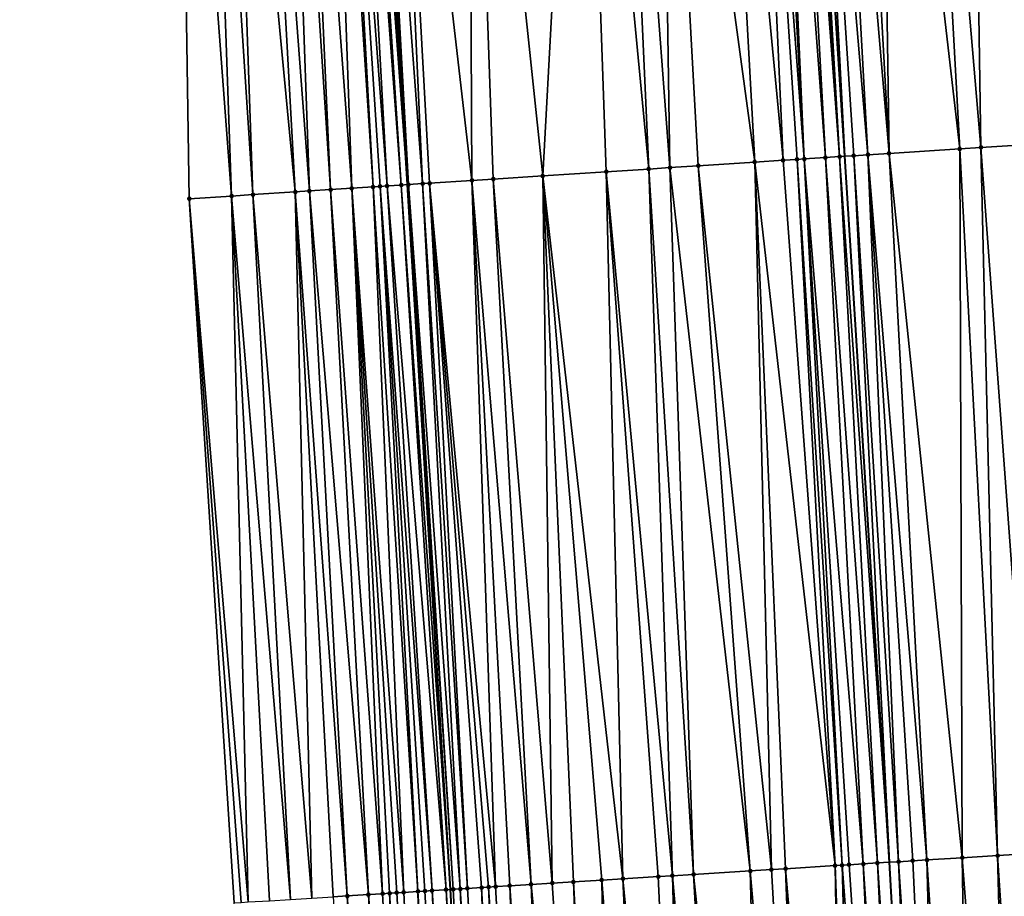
# Model space of a CAD drawing. Header units: feet. Extents: x 2004186 to 2014793, y 836912 to 864902.
# Tile 293 of 656: x 2010703 to 2010731, y 846279 to 846304. Entities that reach past the tile are written whole.
import ezdxf

# ---------------------------------------------------------------- set-up
doc = ezdxf.new("R2010")
doc.units = ezdxf.units.FT
doc.header["$LTSCALE"] = 100
doc.header["$MEASUREMENT"] = 0
for name, color, linetype, lineweight in [('EP_Travel Lane', 5, 'Continuous', 40), ('GPL_Skip Line', 2, 'Continuous', 40), ('Road Shots', 4, 'Continuous', 200), ('Road X-Section', 30, 'Continuous', 13)]:
    doc.layers.add(name, color=color, linetype=linetype, lineweight=lineweight)
doc.layers.add('I-77 SB_MM21-27-Surface-Border', color=7, linetype='Continuous')
doc.layers.add('I-77 SB_MM21-27-Surface-TIN', color=7, linetype='Continuous')

msp = doc.modelspace()

# ---------------------------------------------------------------- linework, layer by layer
at = {"layer": 'EP_Travel Lane'}
msp.add_polyline3d([(2010724.209326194, 846060.3758652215, 428.0537289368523), (2010723.753386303, 846080.3689233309, 428.2517148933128), (2010723.297373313, 846100.3651867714, 428.469045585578), (2010722.745390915, 846120.1288656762, 428.6808156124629), (2010722.035863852, 846140.0246772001, 428.8937888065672), (2010721.27883203, 846160.0091925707, 429.1314502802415), (2010720.521840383, 846179.992647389, 429.3332160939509), (2010719.675387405, 846199.7014885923, 429.5362671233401), (2010718.675036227, 846219.5879714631, 429.7332265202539), (2010717.633491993, 846239.5588796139, 429.9260795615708), (2010716.591799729, 846259.532626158, 430.1343189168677), (2010715.488567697, 846279.2288046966, 430.3187656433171), (2010714.272263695, 846299.1220992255, 430.5211998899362), (2010713.03382605, 846319.0825087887, 430.7109649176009), (2010711.795458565, 846339.0417875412, 430.8840660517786), (2010710.427281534, 846358.6636826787, 431.0598790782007), (2010708.84415915, 846378.5418675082, 431.2301920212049)], dxfattribs=at)
at = {"layer": 'GPL_Skip Line'}
msp.add_polyline3d([(2010736.632456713, 846060.6663841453, 428.5785453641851), (2010736.141218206, 846080.6587416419, 428.7518538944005), (2010735.649938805, 846100.6527634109, 428.9609458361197), (2010735.07565421, 846120.5306493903, 429.1917683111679), (2010734.370820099, 846140.4722424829, 429.4206150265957), (2010733.627090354, 846160.4566123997, 429.6511264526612), (2010732.883371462, 846180.4406906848, 429.8778622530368), (2010732.043851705, 846200.2876025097, 430.0763573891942), (2010731.056942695, 846220.2184990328, 430.2762261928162), (2010730.032519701, 846240.1905127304, 430.4479161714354), (2010729.008031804, 846260.1637917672, 430.6485454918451), (2010727.885105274, 846279.9966010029, 430.8501451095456), (2010726.615724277, 846299.9213576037, 431.0258756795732), (2010725.317350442, 846319.8776175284, 431.2128193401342), (2010724.018980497, 846339.8338176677, 431.3875627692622), (2010722.607946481, 846359.6180831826, 431.5534392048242), (2010721.029251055, 846379.5256798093, 431.7345156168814)], dxfattribs=at)
at = {"layer": 'I-77 SB_MM21-27-Surface-Border', "color": 3, "linetype": 'ByBlock', "lineweight": -2}
msp.add_polyline3d([(2010718.811779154, 846060.2494391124, 427.8474846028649), (2010719.536054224, 846080.2701218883, 428.0956971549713), (2010717.66095978, 846100.2333820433, 428.2913782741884), (2010716.904632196, 846119.9381924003, 428.4721580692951), (2010716.412664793, 846139.8203842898, 428.6782357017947), (2010715.878373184, 846159.8135823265, 428.898542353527), (2010714.344816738, 846179.7684063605, 429.0930542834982), (2010713.518286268, 846199.4092249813, 429.3143682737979), (2010712.734558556, 846219.2852482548, 429.4981682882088), (2010711.909887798, 846239.267281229, 429.6882742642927), (2010710.485811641, 846259.2223441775, 429.8715733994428), (2010709.374831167, 846278.8497887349, 430.0950534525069), (2010708.109426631, 846298.7226360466, 430.3143610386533), (2010707.807682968, 846318.7442170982, 430.4979723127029), (2010705.909413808, 846338.6604019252, 430.6411071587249), (2010704.709131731, 846358.2158184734, 430.8054678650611), (2010703.322665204, 846378.0962043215, 430.9856400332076)], dxfattribs=at)
at = {"layer": 'I-77 SB_MM21-27-Surface-TIN', "color": 128, "linetype": 'ByBlock', "lineweight": -2}
for points in [[(2010727.566331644, 846320.0232253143, 431.3013854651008), (2010726.768007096, 846319.9714761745, 431.2764428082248), (2010727.868025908, 846300.0024028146, 431.0818435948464)], [(2010728.763819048, 846320.1008400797, 431.3397328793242), (2010727.566331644, 846320.0232253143, 431.3013854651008), (2010729.863832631, 846300.1318470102, 431.1400320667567)], [(2010727.566331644, 846320.0232253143, 431.3013854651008), (2010727.868025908, 846300.0024028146, 431.0818435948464), (2010729.863832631, 846300.1318470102, 431.1400320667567)], [(2010730.160891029, 846320.1913393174, 431.3898277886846), (2010728.763819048, 846320.1008400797, 431.3397328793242), (2010730.462577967, 846300.1706293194, 431.1631234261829)], [(2010728.763819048, 846320.1008400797, 431.3397328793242), (2010729.863832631, 846300.1318470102, 431.1400320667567), (2010730.462577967, 846300.1706293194, 431.1631234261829)], [(2010731.158800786, 846320.2559632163, 431.4275316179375), (2010730.160891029, 846320.1913393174, 431.3898277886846), (2010731.660067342, 846300.2482138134, 431.2071079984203)], [(2010730.160891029, 846320.1913393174, 431.3898277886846), (2010730.462577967, 846300.1706293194, 431.1631234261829), (2010731.660067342, 846300.2482138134, 431.2071079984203)], [(2010722.975943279, 846319.7260088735, 431.1223648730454), (2010721.379285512, 846319.6226437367, 431.0585841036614), (2010724.075965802, 846299.7568785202, 430.9248707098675)], [(2010723.97385813, 846319.7905545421, 431.1682332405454), (2010722.975943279, 846319.7260088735, 431.1223648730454), (2010724.874297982, 846299.8085104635, 430.9642638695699)], [(2010722.975943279, 846319.7260088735, 431.1223648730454), (2010724.075965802, 846299.7568785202, 430.9248707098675), (2010724.874297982, 846299.8085104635, 430.9642638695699)], [(2010724.373024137, 846319.8163717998, 431.1866859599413), (2010723.97385813, 846319.7905545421, 431.1682332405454), (2010725.473046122, 846299.8472497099, 430.9921178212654)], [(2010723.97385813, 846319.7905545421, 431.1682332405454), (2010725.273464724, 846299.8343164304, 430.9850669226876), (2010725.473046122, 846299.8472497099, 430.9921178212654)], [(2010723.97385813, 846319.7905545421, 431.1682332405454), (2010724.874297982, 846299.8085104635, 430.9642638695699), (2010725.273464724, 846299.8343164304, 430.9850669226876)], [(2010724.572605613, 846319.8293038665, 431.1934662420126), (2010724.373024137, 846319.8163717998, 431.1866859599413), (2010725.473046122, 846299.8472497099, 430.9921178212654)], [(2010724.971764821, 846319.8552255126, 431.20102441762), (2010724.572605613, 846319.8293038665, 431.1934662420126), (2010726.071785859, 846299.88611797, 431.0057033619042)], [(2010724.572605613, 846319.8293038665, 431.1934662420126), (2010725.473046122, 846299.8472497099, 430.9921178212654), (2010726.071785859, 846299.88611797, 431.0057033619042)], [(2010725.171345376, 846319.8681717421, 431.2063265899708), (2010724.971764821, 846319.8552255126, 431.20102441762), (2010726.470948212, 846299.9119913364, 431.0190522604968)], [(2010724.971764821, 846319.8552255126, 431.20102441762), (2010726.071785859, 846299.88611797, 431.0057033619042), (2010726.470948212, 846299.9119913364, 431.0190522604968)], [(2010725.171345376, 846319.8681717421, 431.2063265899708), (2010726.470948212, 846299.9119913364, 431.0190522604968), (2010725.317350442, 846319.8776175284, 431.2128193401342)], [(2010725.570510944, 846319.8939957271, 431.2240772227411), (2010725.317350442, 846319.8776175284, 431.2128193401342), (2010726.615724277, 846299.9213576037, 431.0258756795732)], [(2010726.470948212, 846299.9119913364, 431.0190522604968), (2010726.615724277, 846299.9213576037, 431.0258756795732), (2010725.317350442, 846319.8776175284, 431.2128193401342)], [(2010726.16926101, 846319.9327053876, 431.2534497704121), (2010725.570510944, 846319.8939957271, 431.2240772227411), (2010727.269280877, 846299.9636158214, 431.0592702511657)], [(2010725.570510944, 846319.8939957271, 431.2240772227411), (2010726.615724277, 846299.9213576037, 431.0258756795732), (2010726.870113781, 846299.937815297, 431.0378652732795)], [(2010725.570510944, 846319.8939957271, 431.2240772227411), (2010726.870113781, 846299.937815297, 431.0378652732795), (2010727.269280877, 846299.9636158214, 431.0592702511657)], [(2010726.768007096, 846319.9714761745, 431.2764428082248), (2010726.16926101, 846319.9327053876, 431.2534497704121), (2010727.868025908, 846300.0024028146, 431.0818435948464)], [(2010726.16926101, 846319.9327053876, 431.2534497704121), (2010727.269280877, 846299.9636158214, 431.0592702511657), (2010727.868025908, 846300.0024028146, 431.0818435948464)], [(2010719.183879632, 846319.480538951, 430.9685605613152), (2010715.990565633, 846319.2737851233, 430.8434572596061), (2010718.088515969, 846299.3690014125, 430.6999309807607)], [(2010719.183879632, 846319.480538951, 430.9685605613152), (2010718.088515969, 846299.3690014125, 430.6999309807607), (2010719.884750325, 846299.4853736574, 430.7664050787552)], [(2010720.181788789, 846319.5451720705, 431.0053020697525), (2010719.183879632, 846319.480538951, 430.9685605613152), (2010721.082234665, 846299.5630355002, 430.8018351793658)], [(2010719.183879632, 846319.480538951, 430.9685605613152), (2010719.884750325, 846299.4853736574, 430.7664050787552), (2010721.082234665, 846299.5630355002, 430.8018351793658)], [(2010721.379285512, 846319.6226437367, 431.0585841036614), (2010720.181788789, 846319.5451720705, 431.0053020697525), (2010721.680981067, 846299.601801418, 430.8267393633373)], [(2010720.181788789, 846319.5451720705, 431.0053020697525), (2010721.082234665, 846299.5630355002, 430.8018351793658), (2010721.680981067, 846299.601801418, 430.8267393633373)], [(2010721.379285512, 846319.6226437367, 431.0585841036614), (2010721.680981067, 846299.601801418, 430.8267393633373), (2010722.479311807, 846299.6534554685, 430.8636875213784)], [(2010721.379285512, 846319.6226437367, 431.0585841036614), (2010722.479311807, 846299.6534554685, 430.8636875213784), (2010724.075965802, 846299.7568785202, 430.9248707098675)], [(2010715.990565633, 846319.2737851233, 430.8434572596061), (2010713.79515672, 846319.1317269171, 430.7485723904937), (2010716.0926956, 846299.239766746, 430.6185693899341)], [(2010715.990565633, 846319.2737851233, 430.8434572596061), (2010716.691441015, 846299.2785478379, 430.6417953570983), (2010718.088515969, 846299.3690014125, 430.6999309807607)], [(2010715.990565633, 846319.2737851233, 430.8434572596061), (2010716.0926956, 846299.239766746, 430.6185693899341), (2010716.691441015, 846299.2785478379, 430.6417953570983)], [(2010710.003091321, 846318.8862839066, 430.5919593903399), (2010709.204760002, 846318.8346387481, 430.5561646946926), (2010711.103148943, 846298.9166145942, 430.4224077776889)], [(2010710.801417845, 846318.938002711, 430.6200679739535), (2010710.003091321, 846318.8862839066, 430.5919593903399), (2010711.502313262, 846298.942457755, 430.4390972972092)], [(2010710.003091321, 846318.8862839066, 430.5919593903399), (2010711.103148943, 846298.9166145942, 430.4224077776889), (2010711.502313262, 846298.942457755, 430.4390972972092)], [(2010711.200584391, 846318.9638116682, 430.6393869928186), (2010710.801417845, 846318.938002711, 430.6200679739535), (2010712.10105641, 846298.981273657, 430.4584734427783)], [(2010710.801417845, 846318.938002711, 430.6200679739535), (2010711.502313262, 846298.942457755, 430.4390972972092), (2010712.10105641, 846298.981273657, 430.4584734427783)], [(2010711.998920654, 846319.0153809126, 430.6831044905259), (2010711.200584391, 846318.9638116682, 430.6393869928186), (2010712.699802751, 846299.0200405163, 430.4832735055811)], [(2010711.200584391, 846318.9638116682, 430.6393869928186), (2010712.10105641, 846298.981273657, 430.4584734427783), (2010712.699802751, 846299.0200405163, 430.4832735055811)], [(2010712.198502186, 846319.0283121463, 430.6899716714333), (2010711.998920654, 846319.0153809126, 430.6831044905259), (2010713.298553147, 846299.0587451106, 430.5149598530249)], [(2010711.998920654, 846319.0153809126, 430.6831044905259), (2010712.699802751, 846299.0200405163, 430.4832735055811), (2010713.298553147, 846299.0587451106, 430.5149598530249)], [(2010712.597660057, 846319.0542543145, 430.6953881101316), (2010712.198502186, 846319.0283121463, 430.6899716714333), (2010713.6977132, 846299.0846537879, 430.5244035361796)], [(2010712.198502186, 846319.0283121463, 430.6899716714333), (2010713.498135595, 846299.0716622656, 430.5237940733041), (2010713.6977132, 846299.0846537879, 430.5244035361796)], [(2010712.198502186, 846319.0283121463, 430.6899716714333), (2010713.298553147, 846299.0587451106, 430.5149598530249), (2010713.498135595, 846299.0716622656, 430.5237940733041)], [(2010712.797240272, 846319.067205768, 430.7001450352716), (2010712.597660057, 846319.0542543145, 430.6953881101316), (2010714.096862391, 846299.1107292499, 430.5154013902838)], [(2010712.597660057, 846319.0542543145, 430.6953881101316), (2010713.6977132, 846299.0846537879, 430.5244035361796), (2010714.096862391, 846299.1107292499, 430.5154013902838)], [(2010712.797240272, 846319.067205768, 430.7001450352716), (2010714.272263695, 846299.1220992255, 430.5211998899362), (2010713.03382605, 846319.0825087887, 430.7109649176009)], [(2010712.797240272, 846319.067205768, 430.7001450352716), (2010714.096862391, 846299.1107292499, 430.5154013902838), (2010714.272263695, 846299.1220992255, 430.5211998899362)], [(2010713.196406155, 846319.0930249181, 430.71840026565), (2010713.03382605, 846319.0825087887, 430.7109649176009), (2010714.296443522, 846299.1236666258, 430.5219992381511)], [(2010714.296443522, 846299.1236666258, 430.5219992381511), (2010713.03382605, 846319.0825087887, 430.7109649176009), (2010714.272263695, 846299.1220992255, 430.5211998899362)], [(2010713.79515672, 846319.1317269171, 430.7485723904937), (2010713.196406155, 846319.0930249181, 430.71840026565), (2010714.69561643, 846299.1493779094, 430.5532739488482)], [(2010713.196406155, 846319.0930249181, 430.71840026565), (2010714.296443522, 846299.1236666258, 430.5219992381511), (2010714.69561643, 846299.1493779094, 430.5532739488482)], [(2010713.79515672, 846319.1317269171, 430.7485723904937), (2010714.895201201, 846299.1622593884, 430.566053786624), (2010716.0926956, 846299.239766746, 430.6185693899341)], [(2010713.79515672, 846319.1317269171, 430.7485723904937), (2010714.69561643, 846299.1493779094, 430.5532739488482), (2010714.895201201, 846299.1622593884, 430.566053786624)], [(2010708.606012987, 846318.7958822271, 430.5316827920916), (2010707.807682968, 846318.7442170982, 430.4979723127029), (2010709.306915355, 846298.8002305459, 430.3572390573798)], [(2010707.807682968, 846318.7442170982, 430.4979723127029), (2010708.109426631, 846298.7226360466, 430.3143610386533), (2010709.306915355, 846298.8002305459, 430.3572390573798)], [(2010709.204760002, 846318.8346387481, 430.5561646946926), (2010708.606012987, 846318.7958822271, 430.5316827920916), (2010709.905658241, 846298.8390504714, 430.3761702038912)], [(2010708.606012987, 846318.7958822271, 430.5316827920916), (2010709.306915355, 846298.8002305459, 430.3572390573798), (2010709.905658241, 846298.8390504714, 430.3761702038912)], [(2010709.204760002, 846318.8346387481, 430.5561646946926), (2010709.905658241, 846298.8390504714, 430.3761702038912), (2010711.103148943, 846298.9166145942, 430.4224077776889)], [(2010727.868025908, 846300.0024028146, 431.0818435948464), (2010727.269280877, 846299.9636158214, 431.0592702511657), (2010728.937326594, 846280.0617405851, 430.8986309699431)], [(2010729.863832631, 846300.1318470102, 431.1400320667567), (2010727.868025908, 846300.0024028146, 431.0818435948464), (2010729.935406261, 846280.1236845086, 430.9276848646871)], [(2010727.868025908, 846300.0024028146, 431.0818435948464), (2010728.937326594, 846280.0617405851, 430.8986309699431), (2010729.935406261, 846280.1236845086, 430.9276848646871)], [(2010730.462577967, 846300.1706293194, 431.1631234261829), (2010729.863832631, 846300.1318470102, 431.1400320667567), (2010730.933488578, 846280.1855859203, 430.9613700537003)], [(2010729.863832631, 846300.1318470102, 431.1400320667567), (2010729.935406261, 846280.1236845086, 430.9276848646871), (2010730.933488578, 846280.1855859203, 430.9613700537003)], [(2010731.660067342, 846300.2482138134, 431.2071079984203), (2010730.462577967, 846300.1706293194, 431.1631234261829), (2010731.931573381, 846280.2474474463, 430.999400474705)], [(2010730.462577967, 846300.1706293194, 431.1631234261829), (2010730.933488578, 846280.1855859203, 430.9613700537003), (2010731.931573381, 846280.2474474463, 430.999400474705)], [(2010724.075965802, 846299.7568785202, 430.9248707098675), (2010722.479311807, 846299.6534554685, 430.8636875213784), (2010724.545741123, 846279.7897478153, 430.7097327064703)], [(2010724.874297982, 846299.8085104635, 430.9642638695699), (2010724.075965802, 846299.7568785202, 430.9248707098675), (2010726.342298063, 846279.9010296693, 430.7856927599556)], [(2010724.075965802, 846299.7568785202, 430.9248707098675), (2010724.944978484, 846279.8144372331, 430.7309576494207), (2010726.342298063, 846279.9010296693, 430.7856927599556)], [(2010724.075965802, 846299.7568785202, 430.9248707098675), (2010724.545741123, 846279.7897478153, 430.7097327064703), (2010724.944978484, 846279.8144372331, 430.7309576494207)], [(2010725.273464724, 846299.8343164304, 430.9850669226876), (2010724.874297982, 846299.8085104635, 430.9642638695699), (2010726.342298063, 846279.9010296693, 430.7856927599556)], [(2010725.473046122, 846299.8472497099, 430.9921178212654), (2010725.273464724, 846299.8343164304, 430.9850669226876), (2010726.541915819, 846279.9133892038, 430.7946901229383)], [(2010725.273464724, 846299.8343164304, 430.9850669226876), (2010726.342298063, 846279.9010296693, 430.7856927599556), (2010726.541915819, 846279.9133892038, 430.7946901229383)], [(2010726.071785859, 846299.88611797, 431.0057033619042), (2010725.473046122, 846299.8472497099, 430.9921178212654), (2010727.140768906, 846279.9504707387, 430.8213628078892)], [(2010725.473046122, 846299.8472497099, 430.9921178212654), (2010726.741534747, 846279.9257299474, 430.8057345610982), (2010727.140768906, 846279.9504707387, 430.8213628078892)], [(2010725.473046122, 846299.8472497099, 430.9921178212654), (2010726.541915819, 846279.9133892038, 430.7946901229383), (2010726.741534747, 846279.9257299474, 430.8057345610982)], [(2010726.470948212, 846299.9119913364, 431.0190522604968), (2010726.071785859, 846299.88611797, 431.0057033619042), (2010727.540000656, 846279.9752501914, 430.832779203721)], [(2010726.071785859, 846299.88611797, 431.0057033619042), (2010727.140768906, 846279.9504707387, 430.8213628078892), (2010727.540000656, 846279.9752501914, 430.832779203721)], [(2010726.470948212, 846299.9119913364, 431.0190522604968), (2010727.885105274, 846279.9966010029, 430.8501451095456), (2010726.615724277, 846299.9213576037, 431.0258756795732)], [(2010726.470948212, 846299.9119913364, 431.0190522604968), (2010727.540000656, 846279.9752501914, 430.832779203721), (2010727.885105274, 846279.9966010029, 430.8501451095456)], [(2010726.870113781, 846299.937815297, 431.0378652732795), (2010726.615724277, 846299.9213576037, 431.0258756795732), (2010727.885105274, 846279.9966010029, 430.8501451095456)], [(2010727.269280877, 846299.9636158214, 431.0592702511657), (2010726.870113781, 846299.937815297, 431.0378652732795), (2010728.138855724, 846280.0122999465, 430.8629140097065)], [(2010726.870113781, 846299.937815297, 431.0378652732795), (2010727.885105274, 846279.9966010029, 430.8501451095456), (2010728.138855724, 846280.0122999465, 430.8629140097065)], [(2010727.269280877, 846299.9636158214, 431.0592702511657), (2010728.538093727, 846280.0369790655, 430.8852609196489), (2010728.937326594, 846280.0617405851, 430.8986309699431)], [(2010727.269280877, 846299.9636158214, 431.0592702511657), (2010728.138855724, 846280.0122999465, 430.8629140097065), (2010728.538093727, 846280.0369790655, 430.8852609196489)], [(2010719.884750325, 846299.4853736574, 430.7664050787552), (2010718.088515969, 846299.3690014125, 430.6999309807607), (2010720.353780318, 846279.5300037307, 430.5419079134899)], [(2010721.082234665, 846299.5630355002, 430.8018351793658), (2010719.884750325, 846299.4853736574, 430.7664050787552), (2010721.751098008, 846279.616626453, 430.5933436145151)], [(2010719.884750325, 846299.4853736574, 430.7664050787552), (2010721.3518632, 846279.5918960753, 430.5765809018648), (2010721.751098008, 846279.616626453, 430.5933436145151)], [(2010719.884750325, 846299.4853736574, 430.7664050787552), (2010720.353780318, 846279.5300037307, 430.5419079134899), (2010721.3518632, 846279.5918960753, 430.5765809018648)], [(2010721.680981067, 846299.601801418, 430.8267393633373), (2010721.082234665, 846299.5630355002, 430.8018351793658), (2010722.349947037, 846279.6537730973, 430.6129231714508)], [(2010721.082234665, 846299.5630355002, 430.8018351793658), (2010721.751098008, 846279.616626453, 430.5933436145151), (2010722.349947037, 846279.6537730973, 430.6129231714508)], [(2010722.479311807, 846299.6534554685, 430.8636875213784), (2010721.680981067, 846299.601801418, 430.8267393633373), (2010723.946889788, 846279.7526381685, 430.6861226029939)], [(2010721.680981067, 846299.601801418, 430.8267393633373), (2010722.349947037, 846279.6537730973, 430.6129231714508), (2010723.946889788, 846279.7526381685, 430.6861226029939)], [(2010722.479311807, 846299.6534554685, 430.8636875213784), (2010723.946889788, 846279.7526381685, 430.6861226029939), (2010724.545741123, 846279.7897478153, 430.7097327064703)], [(2010714.69561643, 846299.1493779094, 430.5532739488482), (2010714.296443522, 846299.1236666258, 430.5219992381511), (2010715.762575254, 846279.2456808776, 430.3408038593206)], [(2010714.895201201, 846299.1622593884, 430.566053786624), (2010714.69561643, 846299.1493779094, 430.5532739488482), (2010715.962196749, 846279.2579804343, 430.3563352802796)], [(2010714.69561643, 846299.1493779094, 430.5532739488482), (2010715.762575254, 846279.2456808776, 430.3408038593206), (2010715.962196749, 846279.2579804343, 430.3563352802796)], [(2010716.0926956, 846299.239766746, 430.6185693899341), (2010714.895201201, 846299.1622593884, 430.566053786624), (2010716.760669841, 846279.3073854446, 430.3959336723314)], [(2010714.895201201, 846299.1622593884, 430.566053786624), (2010716.561052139, 846279.2950250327, 430.3870318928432), (2010716.760669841, 846279.3073854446, 430.3959336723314)], [(2010714.895201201, 846299.1622593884, 430.566053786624), (2010716.361433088, 846279.2826862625, 430.3757724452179), (2010716.561052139, 846279.2950250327, 430.3870318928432)], [(2010714.895201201, 846299.1622593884, 430.566053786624), (2010715.962196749, 846279.2579804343, 430.3563352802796), (2010716.361433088, 846279.2826862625, 430.3757724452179)], [(2010716.691441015, 846299.2785478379, 430.6417953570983), (2010716.0926956, 846299.239766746, 430.6185693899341), (2010717.758757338, 846279.3692037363, 430.4386740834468)], [(2010716.0926956, 846299.239766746, 430.6185693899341), (2010717.159903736, 846279.332130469, 430.4111007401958), (2010717.758757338, 846279.3692037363, 430.4386740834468)], [(2010716.0926956, 846299.239766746, 430.6185693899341), (2010716.760669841, 846279.3073854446, 430.3959336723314), (2010717.159903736, 846279.332130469, 430.4111007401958)], [(2010718.088515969, 846299.3690014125, 430.6999309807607), (2010716.691441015, 846299.2785478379, 430.6417953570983), (2010718.357612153, 846279.4062575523, 430.4683665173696)], [(2010716.691441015, 846299.2785478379, 430.6417953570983), (2010717.758757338, 846279.3692037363, 430.4386740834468), (2010718.357612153, 846279.4062575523, 430.4683665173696)], [(2010718.088515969, 846299.3690014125, 430.6999309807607), (2010719.754928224, 846279.4929062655, 430.5169707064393), (2010720.353780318, 846279.5300037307, 430.5419079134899)], [(2010718.088515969, 846299.3690014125, 430.6999309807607), (2010718.956463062, 846279.4433740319, 430.4912322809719), (2010719.754928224, 846279.4929062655, 430.5169707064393)], [(2010718.088515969, 846299.3690014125, 430.6999309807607), (2010718.357612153, 846279.4062575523, 430.4683665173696), (2010718.956463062, 846279.4433740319, 430.4912322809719)], [(2010711.103148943, 846298.9166145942, 430.4224077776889), (2010709.905658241, 846298.8390504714, 430.3761702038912), (2010711.570618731, 846278.9858680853, 430.1804641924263)], [(2010711.502313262, 846298.942457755, 430.4390972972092), (2010711.103148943, 846298.9166145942, 430.4224077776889), (2010712.568707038, 846279.0476733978, 430.2246186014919)], [(2010711.103148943, 846298.9166145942, 430.4224077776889), (2010712.169472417, 846279.0229400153, 430.2081832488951), (2010712.568707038, 846279.0476733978, 430.2246186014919)], [(2010711.103148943, 846298.9166145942, 430.4224077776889), (2010711.570618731, 846278.9858680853, 430.1804641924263), (2010712.169472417, 846279.0229400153, 430.2081832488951)], [(2010712.10105641, 846298.981273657, 430.4584734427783), (2010711.502313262, 846298.942457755, 430.4390972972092), (2010713.167559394, 846279.0847666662, 430.2500130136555)], [(2010711.502313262, 846298.942457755, 430.4390972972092), (2010712.568707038, 846279.0476733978, 430.2246186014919), (2010713.167559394, 846279.0847666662, 430.2500130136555)], [(2010712.699802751, 846299.0200405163, 430.4832735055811), (2010712.10105641, 846298.981273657, 430.4584734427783), (2010713.566790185, 846279.1095615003, 430.2597537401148)], [(2010712.10105641, 846298.981273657, 430.4584734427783), (2010713.167559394, 846279.0847666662, 430.2500130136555), (2010713.566790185, 846279.1095615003, 430.2597537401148)], [(2010713.298553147, 846299.0587451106, 430.5149598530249), (2010712.699802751, 846299.0200405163, 430.4832735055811), (2010714.165639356, 846279.1467058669, 430.2795814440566)], [(2010712.699802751, 846299.0200405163, 430.4832735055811), (2010713.966020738, 846279.1343601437, 430.2690794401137), (2010714.165639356, 846279.1467058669, 430.2795814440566)], [(2010712.699802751, 846299.0200405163, 430.4832735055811), (2010713.766404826, 846279.1219710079, 430.2633069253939), (2010713.966020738, 846279.1343601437, 430.2690794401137)], [(2010712.699802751, 846299.0200405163, 430.4832735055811), (2010713.566790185, 846279.1095615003, 430.2597537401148), (2010713.766404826, 846279.1219710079, 430.2633069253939)], [(2010713.498135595, 846299.0716622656, 430.5237940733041), (2010713.298553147, 846299.0587451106, 430.5149598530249), (2010714.564883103, 846279.1712928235, 430.3119686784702)], [(2010713.298553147, 846299.0587451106, 430.5149598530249), (2010714.165639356, 846279.1467058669, 430.2795814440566), (2010714.564883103, 846279.1712928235, 430.3119686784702)], [(2010713.6977132, 846299.0846537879, 430.5244035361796), (2010713.498135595, 846299.0716622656, 430.5237940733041), (2010714.964113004, 846279.1961019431, 430.3201530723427)], [(2010713.498135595, 846299.0716622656, 430.5237940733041), (2010714.76450089, 846279.183651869, 430.3210192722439), (2010714.964113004, 846279.1961019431, 430.3201530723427)], [(2010713.498135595, 846299.0716622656, 430.5237940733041), (2010714.564883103, 846279.1712928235, 430.3119686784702), (2010714.76450089, 846279.183651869, 430.3210192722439)], [(2010714.096862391, 846299.1107292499, 430.5154013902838), (2010713.6977132, 846299.0846537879, 430.5244035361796), (2010715.363333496, 846279.2210619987, 430.3118943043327)], [(2010713.6977132, 846299.0846537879, 430.5244035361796), (2010714.964113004, 846279.1961019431, 430.3201530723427), (2010715.363333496, 846279.2210619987, 430.3118943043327)], [(2010714.096862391, 846299.1107292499, 430.5154013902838), (2010715.488567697, 846279.2288046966, 430.3187656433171), (2010714.272263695, 846299.1220992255, 430.5211998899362)], [(2010714.096862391, 846299.1107292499, 430.5154013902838), (2010715.363333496, 846279.2210619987, 430.3118943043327), (2010715.488567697, 846279.2288046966, 430.3187656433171)], [(2010714.296443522, 846299.1236666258, 430.5219992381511), (2010714.272263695, 846299.1220992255, 430.5211998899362), (2010715.562952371, 846279.2334035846, 430.3228469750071)], [(2010715.562952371, 846279.2334035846, 430.3228469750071), (2010714.272263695, 846299.1220992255, 430.5211998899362), (2010715.488567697, 846279.2288046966, 430.3187656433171)], [(2010714.296443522, 846299.1236666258, 430.5219992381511), (2010715.562952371, 846279.2334035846, 430.3228469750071), (2010715.762575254, 846279.2456808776, 430.3408038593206)], [(2010709.306915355, 846298.8002305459, 430.3572390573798), (2010708.109426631, 846298.7226360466, 430.3143610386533), (2010709.774062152, 846278.8745804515, 430.1051338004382)], [(2010708.109426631, 846298.7226360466, 430.3143610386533), (2010709.574445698, 846278.8622000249, 430.0984124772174), (2010709.774062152, 846278.8745804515, 430.1051338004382)], [(2010708.109426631, 846298.7226360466, 430.3143610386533), (2010709.374831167, 846278.8497887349, 430.0950534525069), (2010709.574445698, 846278.8622000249, 430.0984124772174)], [(2010709.905658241, 846298.8390504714, 430.3761702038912), (2010709.306915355, 846298.8002305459, 430.3572390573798), (2010710.971767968, 846278.948749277, 430.1578521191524)], [(2010709.306915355, 846298.8002305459, 430.3572390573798), (2010710.3729178, 846278.9116209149, 430.1362809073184), (2010710.971767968, 846278.948749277, 430.1578521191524)], [(2010709.306915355, 846298.8002305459, 430.3572390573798), (2010709.774062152, 846278.8745804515, 430.1051338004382), (2010710.3729178, 846278.9116209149, 430.1362809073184)], [(2010709.905658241, 846298.8390504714, 430.3761702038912), (2010710.971767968, 846278.948749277, 430.1578521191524), (2010711.570618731, 846278.9858680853, 430.1804641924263)], [(2010731.931573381, 846280.2474474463, 430.999400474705), (2010730.933488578, 846280.1855859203, 430.9613700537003), (2010732.257701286, 846260.3291055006, 430.7722716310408)], [(2010727.540000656, 846279.9752501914, 430.832779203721), (2010727.140768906, 846279.9504707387, 430.8213628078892), (2010728.462611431, 846260.1359854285, 430.6332215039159)], [(2010727.540000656, 846279.9752501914, 430.832779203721), (2010728.862090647, 846260.1563904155, 430.6409300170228), (2010727.885105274, 846279.9966010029, 430.8501451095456)], [(2010727.540000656, 846279.9752501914, 430.832779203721), (2010728.462611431, 846260.1359854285, 430.6332215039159), (2010728.862090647, 846260.1563904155, 430.6409300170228)], [(2010728.138855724, 846280.0122999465, 430.8629140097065), (2010727.885105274, 846279.9966010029, 430.8501451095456), (2010729.008031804, 846260.1637917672, 430.6485454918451)], [(2010728.862090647, 846260.1563904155, 430.6409300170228), (2010729.008031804, 846260.1637917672, 430.6485454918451), (2010727.885105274, 846279.9966010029, 430.8501451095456)], [(2010728.538093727, 846280.0369790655, 430.8852609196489), (2010728.138855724, 846280.0122999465, 430.8629140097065), (2010729.461321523, 846260.1867629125, 430.6737582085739)], [(2010728.138855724, 846280.0122999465, 430.8629140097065), (2010729.008031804, 846260.1637917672, 430.6485454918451), (2010729.261577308, 846260.1766502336, 430.6617759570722)], [(2010728.138855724, 846280.0122999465, 430.8629140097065), (2010729.261577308, 846260.1766502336, 430.6617759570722), (2010729.461321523, 846260.1867629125, 430.6737582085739)], [(2010728.937326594, 846280.0617405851, 430.8986309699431), (2010728.538093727, 846280.0369790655, 430.8852609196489), (2010729.461321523, 846260.1867629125, 430.6737582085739)], [(2010729.935406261, 846280.1236845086, 430.9276848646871), (2010728.937326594, 846280.0617405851, 430.8986309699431), (2010730.2602886, 846260.2274043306, 430.7044291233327)], [(2010728.937326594, 846280.0617405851, 430.8986309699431), (2010729.461321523, 846260.1867629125, 430.6737582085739), (2010730.2602886, 846260.2274043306, 430.7044291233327)], [(2010730.933488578, 846280.1855859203, 430.9613700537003), (2010729.935406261, 846280.1236845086, 430.9276848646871), (2010731.458734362, 846260.2884610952, 430.741871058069)], [(2010729.935406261, 846280.1236845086, 430.9276848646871), (2010730.2602886, 846260.2274043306, 430.7044291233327), (2010731.458734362, 846260.2884610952, 430.741871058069)], [(2010730.933488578, 846280.1855859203, 430.9613700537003), (2010731.458734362, 846260.2884610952, 430.741871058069), (2010732.257701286, 846260.3291055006, 430.7722716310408)], [(2010723.946889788, 846279.7526381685, 430.6861226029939), (2010722.349947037, 846279.6537730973, 430.6129231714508), (2010724.467763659, 846259.9330198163, 430.4580137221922)], [(2010724.545741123, 846279.7897478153, 430.7097327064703), (2010723.946889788, 846279.7526381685, 430.6861226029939), (2010725.666218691, 846259.9938958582, 430.5118106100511)], [(2010723.946889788, 846279.7526381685, 430.6861226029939), (2010724.467763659, 846259.9330198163, 430.4580137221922), (2010725.666218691, 846259.9938958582, 430.5118106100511)], [(2010724.944978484, 846279.8144372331, 430.7309576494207), (2010724.545741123, 846279.7897478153, 430.7097327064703), (2010725.666218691, 846259.9938958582, 430.5118106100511)], [(2010726.342298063, 846279.9010296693, 430.7856927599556), (2010724.944978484, 846279.8144372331, 430.7309576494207), (2010726.664927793, 846260.0446926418, 430.5506007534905)], [(2010724.944978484, 846279.8144372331, 430.7309576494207), (2010726.265444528, 846260.0243666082, 430.5357471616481), (2010726.664927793, 846260.0446926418, 430.5506007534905)], [(2010724.944978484, 846279.8144372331, 430.7309576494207), (2010725.666218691, 846259.9938958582, 430.5118106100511), (2010726.265444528, 846260.0243666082, 430.5357471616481)], [(2010726.541915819, 846279.9133892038, 430.7946901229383), (2010726.342298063, 846279.9010296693, 430.7856927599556), (2010727.064412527, 846260.0649900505, 430.5680448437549)], [(2010726.342298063, 846279.9010296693, 430.7856927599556), (2010726.664927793, 846260.0446926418, 430.5506007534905), (2010727.064412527, 846260.0649900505, 430.5680448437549)], [(2010726.741534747, 846279.9257299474, 430.8057345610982), (2010726.541915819, 846279.9133892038, 430.7946901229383), (2010728.063127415, 846260.115674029, 430.6170435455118)], [(2010726.541915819, 846279.9133892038, 430.7946901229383), (2010727.064412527, 846260.0649900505, 430.5680448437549), (2010728.063127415, 846260.115674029, 430.6170435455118)], [(2010727.140768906, 846279.9504707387, 430.8213628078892), (2010726.741534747, 846279.9257299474, 430.8057345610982), (2010728.063127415, 846260.115674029, 430.6170435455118)], [(2010727.140768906, 846279.9504707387, 430.8213628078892), (2010728.063127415, 846260.115674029, 430.6170435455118), (2010728.462611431, 846260.1359854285, 430.6332215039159)], [(2010718.956463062, 846279.4433740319, 430.4912322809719), (2010718.357612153, 846279.4062575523, 430.4683665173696), (2010719.673958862, 846259.6892168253, 430.2698689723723)], [(2010719.754928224, 846279.4929062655, 430.5169707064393), (2010718.956463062, 846279.4433740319, 430.4912322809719), (2010720.073444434, 846259.709497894, 430.2887917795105)], [(2010718.956463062, 846279.4433740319, 430.4912322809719), (2010719.673958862, 846259.6892168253, 430.2698689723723), (2010720.073444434, 846259.709497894, 430.2887917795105)], [(2010720.353780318, 846279.5300037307, 430.5419079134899), (2010719.754928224, 846279.4929062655, 430.5169707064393), (2010721.271894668, 846259.7704674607, 430.3341248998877)], [(2010719.754928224, 846279.4929062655, 430.5169707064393), (2010720.073444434, 846259.709497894, 430.2887917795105), (2010721.271894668, 846259.7704674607, 430.3341248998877)], [(2010721.3518632, 846279.5918960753, 430.5765809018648), (2010720.353780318, 846279.5300037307, 430.5419079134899), (2010722.270604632, 846259.8212474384, 430.3744359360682)], [(2010720.353780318, 846279.5300037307, 430.5419079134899), (2010721.271894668, 846259.7704674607, 430.3341248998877), (2010722.270604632, 846259.8212474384, 430.3744359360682)], [(2010721.751098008, 846279.616626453, 430.5933436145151), (2010721.3518632, 846279.5918960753, 430.5765809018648), (2010722.270604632, 846259.8212474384, 430.3744359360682)], [(2010722.349947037, 846279.6537730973, 430.6129231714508), (2010721.751098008, 846279.616626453, 430.5933436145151), (2010723.469053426, 846259.8822450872, 430.4172276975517)], [(2010721.751098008, 846279.616626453, 430.5933436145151), (2010722.270604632, 846259.8212474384, 430.3744359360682), (2010723.469053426, 846259.8822450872, 430.4172276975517)], [(2010722.349947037, 846279.6537730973, 430.6129231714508), (2010723.469053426, 846259.8822450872, 430.4172276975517), (2010724.467763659, 846259.9330198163, 430.4580137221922)], [(2010713.966020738, 846279.1343601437, 430.2690794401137), (2010713.766404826, 846279.1219710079, 430.2633069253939), (2010715.079879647, 846259.4558897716, 430.0608325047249)], [(2010714.165639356, 846279.1467058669, 430.2795814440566), (2010713.966020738, 846279.1343601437, 430.2690794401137), (2010715.079879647, 846259.4558897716, 430.0608325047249)], [(2010714.564883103, 846279.1712928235, 430.3119686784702), (2010714.165639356, 846279.1467058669, 430.2795814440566), (2010715.079879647, 846259.4558897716, 430.0608325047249)], [(2010714.76450089, 846279.183651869, 430.3210192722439), (2010714.564883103, 846279.1712928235, 430.3119686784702), (2010715.878852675, 846259.4964151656, 430.102003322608)], [(2010714.564883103, 846279.1712928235, 430.3119686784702), (2010715.079879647, 846259.4558897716, 430.0608325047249), (2010715.878852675, 846259.4964151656, 430.102003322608)], [(2010714.964113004, 846279.1961019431, 430.3201530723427), (2010714.76450089, 846279.183651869, 430.3210192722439), (2010715.878852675, 846259.4964151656, 430.102003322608)], [(2010715.363333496, 846279.2210619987, 430.3118943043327), (2010714.964113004, 846279.1961019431, 430.3201530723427), (2010716.278336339, 846259.516733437, 430.1175593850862)], [(2010714.964113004, 846279.1961019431, 430.3201530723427), (2010715.878852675, 846259.4964151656, 430.102003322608), (2010716.278336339, 846259.516733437, 430.1175593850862)], [(2010715.363333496, 846279.2210619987, 430.3118943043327), (2010716.591799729, 846259.532626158, 430.1343189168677), (2010715.488567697, 846279.2288046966, 430.3187656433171)], [(2010715.363333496, 846279.2210619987, 430.3118943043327), (2010716.278336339, 846259.516733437, 430.1175593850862), (2010716.591799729, 846259.532626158, 430.1343189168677)], [(2010715.562952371, 846279.2334035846, 430.3228469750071), (2010715.488567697, 846279.2288046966, 430.3187656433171), (2010716.591799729, 846259.532626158, 430.1343189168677)], [(2010715.762575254, 846279.2456808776, 430.3408038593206), (2010715.562952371, 846279.2334035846, 430.3228469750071), (2010716.591799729, 846259.532626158, 430.1343189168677)], [(2010715.962196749, 846279.2579804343, 430.3563352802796), (2010715.762575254, 846279.2456808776, 430.3408038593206), (2010717.077310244, 846259.557241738, 430.1602770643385)], [(2010715.762575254, 846279.2456808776, 430.3408038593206), (2010716.591799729, 846259.532626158, 430.1343189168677), (2010717.077310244, 846259.557241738, 430.1602770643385)], [(2010716.361433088, 846279.2826862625, 430.3757724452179), (2010715.962196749, 846279.2579804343, 430.3563352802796), (2010717.077310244, 846259.557241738, 430.1602770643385)], [(2010716.561052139, 846279.2950250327, 430.3870318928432), (2010716.361433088, 846279.2826862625, 430.3757724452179), (2010717.47679555, 846259.577527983, 430.1787314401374)], [(2010716.361433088, 846279.2826862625, 430.3757724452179), (2010717.077310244, 846259.557241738, 430.1602770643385), (2010717.47679555, 846259.577527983, 430.1787314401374)], [(2010716.760669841, 846279.3073854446, 430.3959336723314), (2010716.561052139, 846279.2950250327, 430.3870318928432), (2010717.876283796, 846259.5977569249, 430.2023715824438)], [(2010716.561052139, 846279.2950250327, 430.3870318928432), (2010717.47679555, 846259.577527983, 430.1787314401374), (2010717.876283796, 846259.5977569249, 430.2023715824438)], [(2010717.159903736, 846279.332130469, 430.4111007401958), (2010716.760669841, 846279.3073854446, 430.3959336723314), (2010717.876283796, 846259.5977569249, 430.2023715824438)], [(2010717.758757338, 846279.3692037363, 430.4386740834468), (2010717.159903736, 846279.332130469, 430.4111007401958), (2010718.475509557, 846259.6282291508, 430.2261745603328)], [(2010717.159903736, 846279.332130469, 430.4111007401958), (2010717.876283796, 846259.5977569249, 430.2023715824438), (2010718.475509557, 846259.6282291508, 430.2261745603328)], [(2010718.357612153, 846279.4062575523, 430.4683665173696), (2010717.758757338, 846279.3692037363, 430.4386740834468), (2010719.673958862, 846259.6892168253, 430.2698689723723)], [(2010717.758757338, 846279.3692037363, 430.4386740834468), (2010718.475509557, 846259.6282291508, 430.2261745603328), (2010719.673958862, 846259.6892168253, 430.2698689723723)], [(2010712.568707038, 846279.0476733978, 430.2246186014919), (2010712.169472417, 846279.0229400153, 430.2081832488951), (2010713.481944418, 846259.3746278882, 429.9975944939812)], [(2010713.167559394, 846279.0847666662, 430.2500130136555), (2010712.568707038, 846279.0476733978, 430.2246186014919), (2010714.081171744, 846259.4050696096, 430.0241580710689)], [(2010712.568707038, 846279.0476733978, 430.2246186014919), (2010713.481944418, 846259.3746278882, 429.9975944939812), (2010714.081171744, 846259.4050696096, 430.0241580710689)], [(2010713.566790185, 846279.1095615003, 430.2597537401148), (2010713.167559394, 846279.0847666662, 430.2500130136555), (2010714.680395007, 846259.4355905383, 430.0435535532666)], [(2010713.167559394, 846279.0847666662, 430.2500130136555), (2010714.081171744, 846259.4050696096, 430.0241580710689), (2010714.680395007, 846259.4355905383, 430.0435535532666)], [(2010713.766404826, 846279.1219710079, 430.2633069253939), (2010713.566790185, 846279.1095615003, 430.2597537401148), (2010714.680395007, 846259.4355905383, 430.0435535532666)], [(2010713.766404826, 846279.1219710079, 430.2633069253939), (2010714.680395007, 846259.4355905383, 430.0435535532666), (2010715.079879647, 846259.4558897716, 430.0608325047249)]]:
    msp.add_3dface(points, dxfattribs=at)
at = {"layer": 'Road Shots', "lineweight": 100}
for p in [(2010727.868025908, 846300.0024028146, 431.0818435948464), (2010729.863832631, 846300.1318470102, 431.1400320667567), (2010730.462577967, 846300.1706293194, 431.1631234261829), (2010724.075965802, 846299.7568785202, 430.9248707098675), (2010724.874297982, 846299.8085104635, 430.9642638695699), (2010725.273464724, 846299.8343164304, 430.9850669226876), (2010725.473046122, 846299.8472497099, 430.9921178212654), (2010726.071785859, 846299.88611797, 431.0057033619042), (2010726.470948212, 846299.9119913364, 431.0190522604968), (2010726.870113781, 846299.937815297, 431.0378652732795), (2010727.269280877, 846299.9636158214, 431.0592702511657), (2010719.884750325, 846299.4853736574, 430.7664050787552), (2010721.082234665, 846299.5630355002, 430.8018351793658), (2010721.680981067, 846299.601801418, 430.8267393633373), (2010722.479311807, 846299.6534554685, 430.8636875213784), (2010714.69561643, 846299.1493779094, 430.5532739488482), (2010714.895201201, 846299.1622593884, 430.566053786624), (2010716.0926956, 846299.239766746, 430.6185693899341), (2010716.691441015, 846299.2785478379, 430.6417953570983), (2010718.088515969, 846299.3690014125, 430.6999309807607), (2010711.103148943, 846298.9166145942, 430.4224077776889), (2010711.502313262, 846298.942457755, 430.4390972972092), (2010712.10105641, 846298.981273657, 430.4584734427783), (2010712.699802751, 846299.0200405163, 430.4832735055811), (2010713.298553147, 846299.0587451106, 430.5149598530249), (2010713.498135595, 846299.0716622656, 430.5237940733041), (2010713.6977132, 846299.0846537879, 430.5244035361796), (2010714.096862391, 846299.1107292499, 430.5154013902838), (2010714.296443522, 846299.1236666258, 430.5219992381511), (2010708.109426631, 846298.7226360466, 430.3143610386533), (2010709.306915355, 846298.8002305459, 430.3572390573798), (2010709.905658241, 846298.8390504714, 430.3761702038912), (2010727.540000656, 846279.9752501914, 430.832779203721), (2010728.138855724, 846280.0122999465, 430.8629140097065), (2010728.538093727, 846280.0369790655, 430.8852609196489), (2010728.937326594, 846280.0617405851, 430.8986309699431), (2010729.935406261, 846280.1236845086, 430.9276848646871), (2010730.933488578, 846280.1855859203, 430.9613700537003), (2010723.946889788, 846279.7526381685, 430.6861226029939), (2010724.545741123, 846279.7897478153, 430.7097327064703), (2010724.944978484, 846279.8144372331, 430.7309576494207), (2010726.342298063, 846279.9010296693, 430.7856927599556), (2010726.541915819, 846279.9133892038, 430.7946901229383), (2010726.741534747, 846279.9257299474, 430.8057345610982), (2010727.140768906, 846279.9504707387, 430.8213628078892), (2010718.956463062, 846279.4433740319, 430.4912322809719), (2010719.754928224, 846279.4929062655, 430.5169707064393), (2010720.353780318, 846279.5300037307, 430.5419079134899), (2010721.3518632, 846279.5918960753, 430.5765809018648), (2010721.751098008, 846279.616626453, 430.5933436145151), (2010722.349947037, 846279.6537730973, 430.6129231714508), (2010713.966020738, 846279.1343601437, 430.2690794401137), (2010714.165639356, 846279.1467058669, 430.2795814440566), (2010714.564883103, 846279.1712928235, 430.3119686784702), (2010714.76450089, 846279.183651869, 430.3210192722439), (2010714.964113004, 846279.1961019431, 430.3201530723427), (2010715.363333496, 846279.2210619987, 430.3118943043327), (2010715.562952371, 846279.2334035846, 430.3228469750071), (2010715.762575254, 846279.2456808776, 430.3408038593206), (2010715.962196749, 846279.2579804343, 430.3563352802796), (2010716.361433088, 846279.2826862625, 430.3757724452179), (2010716.561052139, 846279.2950250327, 430.3870318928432), (2010716.760669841, 846279.3073854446, 430.3959336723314), (2010717.159903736, 846279.332130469, 430.4111007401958), (2010717.758757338, 846279.3692037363, 430.4386740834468), (2010718.357612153, 846279.4062575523, 430.4683665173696), (2010712.568707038, 846279.0476733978, 430.2246186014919), (2010713.167559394, 846279.0847666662, 430.2500130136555), (2010713.566790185, 846279.1095615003, 430.2597537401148), (2010713.766404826, 846279.1219710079, 430.2633069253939)]:
    msp.add_point(p, dxfattribs=at)
at = {"layer": 'Road X-Section', "extrusion": (-0.0649824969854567, 0.9978452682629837, 0.009060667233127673), "elevation": 713818.2411951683, "flags": 128}
msp.add_lwpolyline([(-2061454.797056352, -6037.603023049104), (-2061455.997056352, -6037.560143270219), (-2061456.597056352, -6037.541211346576), (-2061457.797056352, -6037.49497187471), (-2061458.197056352, -6037.478281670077), (-2061458.797056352, -6037.458904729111), (-2061459.397056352, -6037.434103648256), (-2061459.997056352, -6037.402416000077), (-2061460.197056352, -6037.39358141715), (-2061460.397056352, -6037.392971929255), (-2061460.797056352, -6037.401974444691), (-2061460.997056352, -6037.395376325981), (-2061461.397056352, -6037.364100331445), (-2061461.597056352, -6037.351319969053), (-2061462.797056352, -6037.29880220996), (-2061463.397056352, -6037.275575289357), (-2061464.797056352, -6037.217437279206), (-2061466.597056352, -6037.150960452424), (-2061467.797056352, -6037.115528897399), (-2061468.397056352, -6037.090623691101), (-2061469.197056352, -6037.053674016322), (-2061470.797056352, -6036.992488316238), (-2061471.597056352, -6036.953093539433), (-2061471.997056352, -6036.932289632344), (-2061472.197056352, -6036.925238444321), (-2061472.797056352, -6036.911652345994), (-2061473.197056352, -6036.898302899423), (-2061473.597056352, -6036.879489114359), (-2061473.997056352, -6036.85808325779), (-2061474.597056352, -6036.835508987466), (-2061476.597056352, -6036.777318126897), (-2061477.197056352, -6036.754225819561), (-2061478.397056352, -6036.710239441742), (-2061479.197056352, -6036.677617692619), (-2061479.797056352, -6036.658283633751), (-2061480.597056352, -6036.634504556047), (-2061482.397056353, -6036.561960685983), (-2061482.997056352, -6036.538925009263), (-2061483.997056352, -6036.494303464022), (-2061484.397056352, -6036.477325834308), (-2061484.997056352, -6036.460310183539), (-2061485.197056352, -6036.456100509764), (-2061486.197056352, -6036.425309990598), (-2061487.197056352, -6036.384783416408), (-2061487.797056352, -6036.359795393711), (-2061488.997056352, -6036.307850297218), (-2061489.797056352, -6036.269565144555), (-2061491.797056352, -6036.193736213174), (-2061493.197056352, -6036.143499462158), (-2061494.197056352, -6036.107808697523), (-2061494.597056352, -6036.09057801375), (-2061495.397056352, -6036.060585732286), (-2061495.797056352, -6036.042518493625), (-2061496.197056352, -6036.028315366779), (-2061496.597056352, -6036.01026746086), (-2061496.997056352, -6036.000192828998), (-2061497.197056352, -6035.986072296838), (-2061497.597056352, -6035.948645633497), (-2061497.797056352, -6035.934086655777), (-2061497.997056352, -6035.925758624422), (-2061498.397056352, -6035.91954945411), (-2061498.797056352, -6035.90783768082), (-2061499.197056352, -6035.899390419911), (-2061499.397056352, -6035.890899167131), (-2061499.797056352, -6035.868476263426), (-2061500.797056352, -6035.832746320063), (-2061502.397056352, -6035.777897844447), (-2061502.797056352, -6035.763521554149)], dxfattribs=at)
at = {"layer": 'Road X-Section', "extrusion": (-0.06220798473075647, 0.9980208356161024, 0.009196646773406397), "elevation": 719525.7021751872, "flags": 128}
msp.add_lwpolyline([(-2059462.246977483, -6187.390338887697), (-2059462.446977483, -6187.386979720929), (-2059462.646977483, -6187.380258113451), (-2059463.246977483, -6187.349109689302), (-2059463.846977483, -6187.327537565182), (-2059464.446977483, -6187.304924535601), (-2059465.046977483, -6187.277204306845), (-2059465.446977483, -6187.260768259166), (-2059466.046977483, -6187.235372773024), (-2059466.446977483, -6187.225631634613), (-2059466.646977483, -6187.222078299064), (-2059466.846977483, -6187.216305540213), (-2059467.046977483, -6187.205803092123), (-2059467.446977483, -6187.173414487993), (-2059467.646977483, -6187.164363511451), (-2059467.846977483, -6187.165229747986), (-2059468.246977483, -6187.173488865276), (-2059468.446977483, -6187.162535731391), (-2059468.646977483, -6187.14457808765), (-2059468.846977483, -6187.129046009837), (-2059469.246977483, -6187.109608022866), (-2059469.446977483, -6187.098348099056), (-2059469.646977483, -6187.089445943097), (-2059470.046977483, -6187.074278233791), (-2059470.646977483, -6187.046703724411), (-2059471.246977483, -6187.01701003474), (-2059471.846977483, -6186.994143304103), (-2059472.646977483, -6186.96840379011), (-2059473.246977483, -6186.943465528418), (-2059474.246977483, -6186.908791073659), (-2059474.646977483, -6186.892027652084), (-2059475.246977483, -6186.872447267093), (-2059476.846977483, -6186.799244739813), (-2059477.446977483, -6186.775633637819), (-2059477.846977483, -6186.754407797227), (-2059479.246977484, -6186.699670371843), (-2059479.446977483, -6186.690672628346), (-2059479.646977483, -6186.679627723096), (-2059480.046977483, -6186.663998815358), (-2059480.446977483, -6186.652581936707), (-2059481.046977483, -6186.622445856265), (-2059481.446977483, -6186.60009800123), (-2059481.846977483, -6186.586727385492), (-2059482.846977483, -6186.557672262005), (-2059483.846977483, -6186.523985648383), (-2059484.846977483, -6186.485953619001), (-2059485.646977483, -6186.454910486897), (-2059486.646977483, -6186.413056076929), (-2059487.846977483, -6186.373375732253), (-2059489.846977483, -6186.292962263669), (-2059490.446977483, -6186.266912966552), (-2059491.046977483, -6186.237098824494), (-2059491.446977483, -6186.220441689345), (-2059492.246977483, -6186.194992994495), (-2059492.646977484, -6186.193341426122), (-2059493.046977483, -6186.183265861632), (-2059493.446977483, -6186.170869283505), (-2059493.646977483, -6186.16628318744), (-2059494.046977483, -6186.149693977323), (-2059494.646977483, -6186.121790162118), (-2059495.446977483, -6186.092026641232), (-2059497.046977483, -6186.010939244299), (-2059497.846977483, -6185.977233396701), (-2059498.846977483, -6185.939914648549), (-2059499.446977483, -6185.920337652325), (-2059500.446977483, -6185.883058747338), (-2059501.046977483, -6185.86147561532), (-2059502.046977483, -6185.818924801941), (-2059503.246977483, -6185.766201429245), (-2059503.646977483, -6185.751395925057), (-2059504.046977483, -6185.735450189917), (-2059504.246977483, -6185.731941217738), (-2059504.446977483, -6185.726388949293), (-2059504.646977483, -6185.70578219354), (-2059504.846977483, -6185.679890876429), (-2059505.046977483, -6185.657280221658), (-2059505.246977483, -6185.649334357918), (-2059505.446977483, -6185.650236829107), (-2059505.646977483, -6185.655554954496), (-2059505.846977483, -6185.65638824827), (-2059506.046977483, -6185.651506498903), (-2059506.646977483, -6185.631198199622), (-2059506.846977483, -6185.622758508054), (-2059507.046977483, -6185.609264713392), (-2059509.446977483, -6185.531715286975), (-2059510.246977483, -6185.503868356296), (-2059510.446977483, -6185.497458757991)], dxfattribs=at)

doc.saveas('drawing.dxf')
